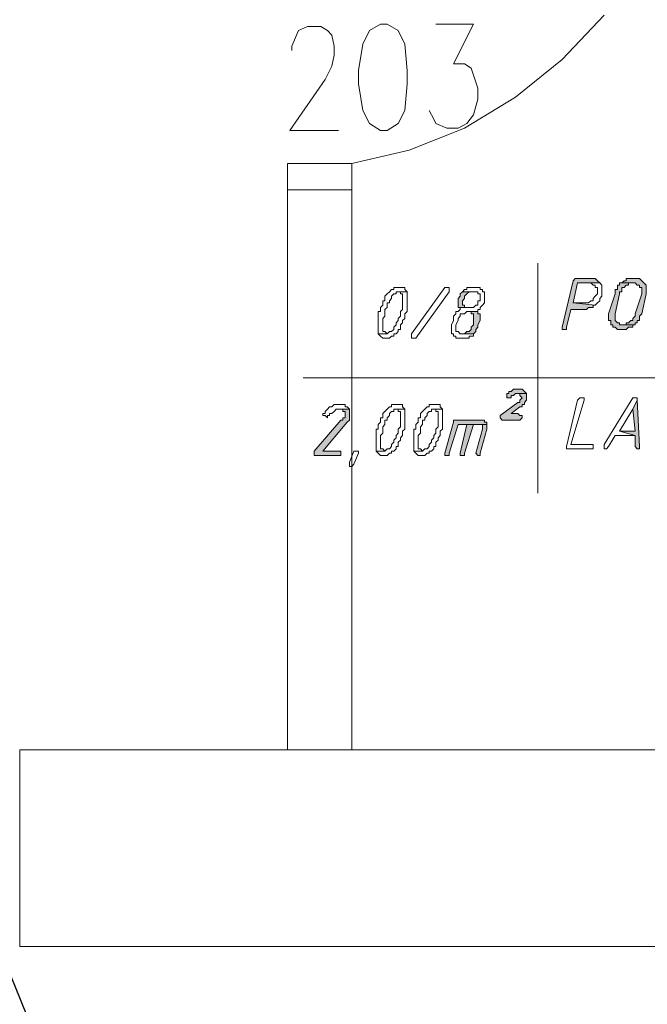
# Model space of a CAD drawing. Header units: inches. Extents: x -1441 to 3871, y -4351 to 2413.
# Tile 257 of 308: x 957 to 1077, y 1341 to 1529. Entities that reach past the tile are written whole.
import ezdxf

# ---------------------------------------------------------------- set-up
doc = ezdxf.new("R2010")
doc.units = ezdxf.units.IN
doc.header["$MEASUREMENT"] = 0
doc.layers.add('at_Entity', color=7, linetype='Continuous')
doc.layers.add('at_Solid', color=7, linetype='Continuous')

msp = doc.modelspace()

# ---------------------------------------------------------------- hatches: boundary and pattern name
at = {"layer": 'at_Solid', "lineweight": 15}
for points in [[(1066.3258, 1479.88549), (1063.78315, 1479.88549), (1063.35858, 1479.88549), (1062.93879, 1479.45615), (1060.82071, 1470.58314), (1060.82071, 1470.1538), (1061.24528, 1470.1538), (1061.66508, 1470.1538), (1061.66508, 1470.58314), (1062.51422, 1473.97015), (1065.05209, 1473.97015), (1065.47666, 1473.97015), (1065.90123, 1474.35178), (1066.3258, 1474.35178), (1066.7456, 1474.35178), (1066.7456, 1474.78112), (1067.17017, 1474.78112), (1062.93879, 1475.21046), (1063.78315, 1479.02681), (1068.01453, 1479.02681), (1067.59473, 1479.45615), (1067.17017, 1479.88549), (1066.7456, 1479.88549)], [(1072.25068, 1479.02681), (1071.82611, 1479.02681), (1071.82611, 1478.59747), (1071.40154, 1478.59747), (1071.40154, 1477.7865), (1070.98175, 1477.7865), (1070.98175, 1476.92782), (1069.70804, 1473.11147), (1069.70804, 1471.82345), (1070.13261, 1471.82345), (1070.13261, 1471.01247), (1070.55718, 1471.01247), (1070.55718, 1470.58314), (1070.98175, 1470.58314), (1071.40154, 1470.1538), (1072.25068, 1470.1538), (1073.09505, 1470.1538), (1073.51962, 1470.58314), (1073.94419, 1470.58314), (1074.36399, 1470.58314), (1074.36399, 1471.01247), (1074.78856, 1471.01247), (1072.25068, 1471.01247), (1071.82611, 1471.01247), (1071.82611, 1471.39411), (1071.40154, 1471.39411), (1070.98175, 1471.82345), (1070.98175, 1473.11147), (1071.82611, 1476.92782), (1071.82611, 1477.35716), (1072.25068, 1477.35716), (1072.25068, 1478.16813), (1072.67048, 1478.16813), (1073.09505, 1478.59747), (1073.51962, 1478.59747), (1073.51962, 1479.02681), (1074.36399, 1479.02681)], [(1074.78856, 1479.88549), (1074.36399, 1479.88549), (1073.09505, 1479.88549), (1073.09505, 1479.45615), (1072.67048, 1479.45615), (1072.25068, 1479.02681), (1074.78856, 1479.02681), (1075.21312, 1478.59747), (1075.63769, 1478.59747), (1075.63769, 1478.16813), (1076.05749, 1478.16813), (1076.05749, 1476.92782), (1074.78856, 1473.11147), (1074.78856, 1472.68213), (1074.36399, 1472.25279), (1074.36399, 1471.82345), (1073.94419, 1471.82345), (1073.51962, 1471.39411), (1073.09505, 1471.39411), (1073.09505, 1471.01247), (1072.25068, 1471.01247), (1074.78856, 1471.01247), (1074.78856, 1471.39411), (1075.21312, 1471.39411), (1075.21312, 1471.82345), (1075.63769, 1471.82345), (1075.63769, 1472.68213), (1076.05749, 1473.11147), (1076.90663, 1476.92782), (1076.90663, 1478.59747), (1076.48206, 1479.02681), (1076.05749, 1479.45615), (1075.63769, 1479.88549), (1075.21312, 1479.88549)], [(1041.77235, 1477.35716), (1041.34778, 1476.92782), (1041.34778, 1476.49848), (1040.92798, 1476.06914), (1040.92798, 1474.35178), (1043.04129, 1474.35178), (1042.19692, 1474.35178), (1042.19692, 1474.78112), (1041.77235, 1474.78112), (1041.77235, 1475.6398), (1042.19692, 1476.06914), (1042.19692, 1476.49848), (1042.61672, 1476.92782), (1043.04129, 1477.35716), (1043.46586, 1477.35716), (1043.89043, 1477.35716)], [(1044.73479, 1473.54081), (1043.04129, 1473.54081), (1043.46586, 1473.54081), (1043.46586, 1473.11147), (1043.89043, 1473.11147), (1043.89043, 1471.01247), (1043.46586, 1470.58314), (1043.46586, 1470.1538), (1043.04129, 1469.72446), (1042.61672, 1469.72446), (1042.19692, 1469.29512), (1041.77235, 1469.29512), (1043.89043, 1469.29512), (1044.31022, 1469.72446), (1044.31022, 1470.1538), (1044.73479, 1470.58314), (1044.73479, 1471.01247), (1045.15936, 1471.82345), (1045.15936, 1473.11147), (1044.73479, 1473.11147)], [(1052.35318, 1458.70474), (1051.93338, 1458.70474), (1051.50882, 1458.70474), (1051.08425, 1458.2754), (1050.65968, 1458.2754), (1050.65968, 1457.84606), (1050.23988, 1457.84606), (1050.23988, 1457.03509), (1050.65968, 1457.03509), (1051.08425, 1457.03509), (1051.08425, 1457.46443), (1051.50882, 1457.46443), (1051.93338, 1457.84606), (1054.04669, 1457.84606), (1053.62212, 1458.2754), (1053.20232, 1458.70474), (1052.77775, 1458.70474)], [(1054.04669, 1457.84606), (1052.35318, 1457.84606), (1052.77775, 1457.84606), (1052.77775, 1457.46443), (1053.20232, 1457.03509), (1052.77775, 1456.60575), (1052.77775, 1456.17641), (1052.35318, 1456.17641), (1048.97094, 1453.64808), (1048.97094, 1453.21874), (1049.39074, 1452.7894), (1052.77775, 1452.7894), (1053.20232, 1453.21874), (1053.20232, 1453.64808), (1052.77775, 1453.64808), (1052.35318, 1454.07742), (1051.08425, 1454.07742), (1052.77775, 1455.31773), (1053.20232, 1455.31773), (1053.20232, 1455.74707), (1053.62212, 1455.74707), (1053.62212, 1456.17641), (1054.04669, 1456.60575), (1054.04669, 1457.46443)], [(1075.21312, 1456.60575), (1074.36399, 1454.88839), (1074.78856, 1450.69041), (1071.82611, 1450.69041), (1074.78856, 1449.83173), (1074.78856, 1447.73274), (1075.21312, 1447.3034), (1075.63769, 1447.3034), (1075.63769, 1447.73274)], [(1020.18612, 1454.88839), (1018.06804, 1454.88839), (1018.91718, 1454.88839), (1018.91718, 1454.45905), (1019.33698, 1454.45905), (1019.33698, 1453.21874), (1018.91718, 1453.21874), (1018.91718, 1452.7894), (1018.49261, 1452.7894), (1013.4121, 1446.87406), (1013.4121, 1446.01538), (1018.06804, 1446.01538), (1018.49261, 1446.01538), (1018.49261, 1446.87406), (1018.06804, 1446.87406), (1015.1056, 1446.87406), (1019.33698, 1451.93072), (1019.76155, 1452.36006), (1020.18612, 1452.7894), (1020.18612, 1454.45905)], [(1045.15936, 1452.7894), (1040.07885, 1452.7894), (1040.07885, 1452.36006), (1038.38534, 1446.44472), (1038.38534, 1446.01538), (1038.80991, 1446.01538), (1039.23448, 1446.01538), (1039.23448, 1446.44472), (1040.92798, 1451.93072), (1046.4283, 1451.93072), (1046.4283, 1452.36006), (1046.0085, 1452.36006), (1046.0085, 1452.7894), (1045.58393, 1452.7894)], [(1042.61672, 1451.93072), (1041.34778, 1446.44472), (1041.34778, 1446.01538), (1041.77235, 1446.01538), (1042.19692, 1446.01538), (1042.19692, 1446.44472), (1043.89043, 1451.93072), (1044.73479, 1451.93072)], [(1046.4283, 1451.93072), (1042.61672, 1451.93072), (1044.73479, 1451.93072), (1045.58393, 1451.93072), (1045.58393, 1451.07204), (1044.31022, 1446.44472), (1044.73479, 1446.01538), (1045.15936, 1446.01538), (1045.15936, 1446.44472), (1046.4283, 1451.07204), (1046.4283, 1451.50138)]]:
    msp.add_hatch(color=7, dxfattribs=at).paths.add_polyline_path(points)

# ---------------------------------------------------------------- linework, layer by layer
msp.add_lwpolyline([(1178.07332, 417.41346), (1178.91768, 794.13497), (850.86895, 1604.72786)])
at = {"layer": 'at_Entity', "color": 7, "lineweight": 15}
for p, q in [((1060.82071, 1521.76994), (1068.86367, 1530.26132)), ((1010.44965, 1527.30365), (1012.14316, 1528.11462)), ((1012.14316, 1528.11462), (1014.68103, 1528.11462)), ((1014.68103, 1528.11462), (1015.95474, 1527.30365)), ((1026.111, 1528.54396), (1023.9977, 1527.30365)), ((1027.37994, 1528.54396), (1026.111, 1528.54396)), ((1029.49801, 1527.30365), (1027.37994, 1528.54396)), ((1036.69183, 1528.54396), (1043.89043, 1528.54396)), ((1043.89043, 1528.54396), (1040.07885, 1520.95896)), ((1009.18072, 1524.34598), (1010.02508, 1526.44497)), ((1010.02508, 1526.44497), (1010.44965, 1527.30365)), ((1015.95474, 1527.30365), (1016.79911, 1526.44497)), ((1016.79911, 1526.44497), (1017.22368, 1524.34598)), ((1023.9977, 1527.30365), (1022.72399, 1524.72761)), ((1030.76695, 1524.72761), (1029.49801, 1527.30365)), ((1009.18072, 1523.4873), (1009.18072, 1524.34598)), ((1017.22368, 1524.34598), (1017.22368, 1522.62862)), ((1022.72399, 1524.72761), (1021.87962, 1519.67095)), ((1031.19152, 1519.67095), (1030.76695, 1524.72761)), ((1017.22368, 1522.62862), (1016.79911, 1520.52963)), ((1016.79911, 1520.52963), (1015.53017, 1517.95359)), ((1040.07885, 1520.95896), (1042.19692, 1520.95896)), ((1042.19692, 1520.95896), (1043.46586, 1520.10029)), ((1051.93338, 1514.56658), (1060.82071, 1521.76994)), ((1021.87962, 1519.67095), (1021.87962, 1517.14261)), ((1031.19152, 1517.14261), (1031.19152, 1519.67095)), ((1043.46586, 1520.10029), (1043.89043, 1518.81227)), ((1043.89043, 1518.81227), (1044.73479, 1516.28393)), ((1015.53017, 1517.95359), (1008.75615, 1508.22189)), ((1021.87962, 1517.14261), (1022.72399, 1512.03824)), ((1030.76695, 1512.03824), (1031.19152, 1517.14261)), ((1044.73479, 1516.28393), (1044.73479, 1514.18494)), ((1042.19692, 1508.65123), (1051.93338, 1514.56658)), ((1044.73479, 1514.18494), (1043.89043, 1511.17957)), ((1022.72399, 1512.03824), (1023.9977, 1509.50991)), ((1029.49801, 1509.50991), (1030.76695, 1512.03824)), ((1036.27204, 1510.36859), (1035.4229, 1512.03824)), ((1043.89043, 1511.17957), (1042.61672, 1509.50991)), ((1023.9977, 1509.50991), (1026.111, 1508.22189)), ((1027.37994, 1508.22189), (1029.49801, 1509.50991)), ((1036.69183, 1509.50991), (1036.27204, 1510.36859)), ((1038.80991, 1508.65123), (1036.69183, 1509.50991)), ((1042.61672, 1509.50991), (1040.92798, 1508.65123)), ((1008.75615, 1508.22189), (1018.06804, 1508.22189)), ((1026.111, 1508.22189), (1027.37994, 1508.22189)), ((1031.61132, 1504.40554), (1042.19692, 1508.65123)), ((1040.92798, 1508.65123), (1038.80991, 1508.65123)), ((1020.60592, 1501.87721), (1031.61132, 1504.40554)), ((1020.60592, 1501.87721), (1008.33158, 1501.87721)), ((1008.33158, 1501.87721), (1008.33158, 1496.82055)), ((1020.60592, 1496.82055), (1020.60592, 1501.87721)), ((1008.33158, 1389.72421), (1008.33158, 1496.82055)), ((1008.33158, 1496.82055), (1020.60592, 1496.82055)), ((1020.60592, 1496.82055), (1008.33158, 1496.82055)), ((1020.60592, 1389.72421), (1020.60592, 1496.82055)), ((1056.16476, 1482.84316), (1056.16476, 1438.81202)), ((1062.93879, 1479.45615), (1060.82071, 1470.58314)), ((1063.35858, 1479.88549), (1062.93879, 1479.45615)), ((1062.93879, 1475.21046), (1063.78315, 1479.02681)), ((1063.78315, 1479.88549), (1063.35858, 1479.88549)), ((1063.35858, 1479.88549), (1063.35858, 1479.88549)), ((1066.3258, 1479.88549), (1063.78315, 1479.88549)), ((1063.78315, 1479.02681), (1068.01453, 1479.02681)), ((1068.01453, 1479.02681), (1065.90123, 1479.02681)), ((1065.90123, 1479.02681), (1066.3258, 1479.02681)), ((1066.7456, 1479.88549), (1066.3258, 1479.88549)), ((1066.3258, 1479.02681), (1066.3258, 1479.02681)), ((1066.3258, 1479.02681), (1066.7456, 1478.59747)), ((1067.17017, 1479.88549), (1066.7456, 1479.88549)), ((1066.7456, 1479.88549), (1066.7456, 1479.88549)), ((1067.59473, 1479.45615), (1067.17017, 1479.88549)), ((1068.01453, 1479.02681), (1067.59473, 1479.45615)), ((1067.59473, 1479.45615), (1067.59473, 1479.45615)), ((1068.4391, 1478.59747), (1068.01453, 1479.02681)), ((1068.01453, 1479.02681), (1068.01453, 1479.02681)), ((1072.25068, 1479.02681), (1071.82611, 1479.02681)), ((1071.82611, 1479.02681), (1071.82611, 1478.59747)), ((1072.67048, 1479.45615), (1072.25068, 1479.02681)), ((1074.36399, 1479.02681), (1072.25068, 1479.02681)), ((1072.25068, 1479.02681), (1074.78856, 1479.02681)), ((1073.09505, 1479.45615), (1072.67048, 1479.45615)), ((1072.67048, 1479.45615), (1072.67048, 1479.45615)), ((1074.36399, 1479.88549), (1073.09505, 1479.88549)), ((1073.09505, 1479.88549), (1073.09505, 1479.45615)), ((1073.51962, 1478.59747), (1073.51962, 1479.02681)), ((1073.51962, 1479.02681), (1074.36399, 1479.02681)), ((1074.78856, 1479.88549), (1074.36399, 1479.88549)), ((1074.36399, 1479.02681), (1074.36399, 1479.02681)), ((1075.21312, 1479.88549), (1074.78856, 1479.88549)), ((1074.78856, 1479.02681), (1074.78856, 1479.02681)), ((1074.78856, 1479.02681), (1075.21312, 1478.59747)), ((1075.63769, 1479.88549), (1075.21312, 1479.88549)), ((1075.21312, 1479.88549), (1075.21312, 1479.88549)), ((1076.05749, 1479.45615), (1075.63769, 1479.88549)), ((1076.48206, 1479.02681), (1076.05749, 1479.45615)), ((1076.05749, 1479.45615), (1076.05749, 1479.45615)), ((1076.90663, 1478.59747), (1076.48206, 1479.02681)), ((1076.48206, 1479.02681), (1076.48206, 1479.02681)), ((1027.80451, 1477.35716), (1027.37994, 1476.92782)), ((1028.22908, 1477.7865), (1027.80451, 1477.35716)), ((1027.80451, 1477.35716), (1027.80451, 1477.35716)), ((1028.64888, 1477.7865), (1028.22908, 1477.7865)), ((1028.22908, 1477.7865), (1028.22908, 1477.7865)), ((1029.07344, 1478.16813), (1028.64888, 1478.16813)), ((1028.64888, 1478.16813), (1028.64888, 1477.7865)), ((1029.49801, 1478.16813), (1029.07344, 1478.16813)), ((1029.07344, 1476.92782), (1029.07344, 1477.35716)), ((1029.07344, 1477.35716), (1029.49801, 1477.35716)), ((1029.92258, 1478.16813), (1029.49801, 1478.16813)), ((1031.19152, 1477.35716), (1029.49801, 1477.35716)), ((1029.49801, 1477.35716), (1029.92258, 1477.35716)), ((1029.49801, 1477.35716), (1031.19152, 1477.35716)), ((1030.34238, 1478.16813), (1029.92258, 1478.16813)), ((1029.92258, 1478.16813), (1029.92258, 1478.16813)), ((1029.92258, 1477.35716), (1029.92258, 1476.92782)), ((1030.76695, 1478.16813), (1030.34238, 1478.16813)), ((1030.76695, 1477.7865), (1030.76695, 1478.16813)), ((1031.19152, 1477.35716), (1030.76695, 1477.7865)), ((1031.19152, 1473.54081), (1031.19152, 1477.35716)), ((1031.19152, 1477.35716), (1031.19152, 1477.35716)), ((1032.03589, 1469.29512), (1038.38534, 1478.16813)), ((1039.23448, 1477.35716), (1032.88502, 1468.43644)), ((1038.38534, 1478.16813), (1038.80991, 1478.16813)), ((1038.80991, 1478.16813), (1039.23448, 1478.16813)), ((1039.23448, 1478.16813), (1039.23448, 1477.35716)), ((1041.77235, 1477.35716), (1041.34778, 1476.92782)), ((1042.19692, 1477.7865), (1041.77235, 1477.35716)), ((1041.77235, 1477.35716), (1041.77235, 1477.35716)), ((1043.89043, 1477.35716), (1041.77235, 1477.35716)), ((1041.77235, 1477.35716), (1043.89043, 1477.35716)), ((1042.61672, 1477.7865), (1042.19692, 1477.7865)), ((1042.19692, 1477.7865), (1042.19692, 1477.7865)), ((1043.89043, 1478.16813), (1042.61672, 1478.16813)), ((1042.61672, 1478.16813), (1042.61672, 1477.7865)), ((1042.61672, 1476.92782), (1043.04129, 1477.35716)), ((1043.04129, 1477.35716), (1043.46586, 1477.35716)), ((1043.46586, 1477.35716), (1043.89043, 1477.35716)), ((1044.31022, 1478.16813), (1043.89043, 1478.16813)), ((1043.89043, 1477.35716), (1044.73479, 1477.35716)), ((1045.15936, 1478.16813), (1044.31022, 1478.16813)), ((1044.31022, 1478.16813), (1044.31022, 1478.16813)), ((1044.73479, 1477.35716), (1044.73479, 1476.92782)), ((1045.15936, 1477.7865), (1045.15936, 1478.16813)), ((1045.58393, 1477.7865), (1045.15936, 1477.7865)), ((1045.58393, 1477.35716), (1045.58393, 1477.7865)), ((1046.0085, 1477.35716), (1045.58393, 1477.35716)), ((1046.0085, 1475.21046), (1046.0085, 1477.35716)), ((1066.7456, 1478.59747), (1067.17017, 1478.59747)), ((1067.17017, 1478.59747), (1067.17017, 1478.16813)), ((1067.17017, 1478.16813), (1067.59473, 1478.16813)), ((1067.59473, 1478.16813), (1067.59473, 1476.92782)), ((1068.4391, 1476.49848), (1068.4391, 1478.59747)), ((1071.40154, 1477.7865), (1070.98175, 1477.7865)), ((1070.98175, 1477.7865), (1070.98175, 1476.92782)), ((1071.82611, 1478.59747), (1071.40154, 1478.59747)), ((1071.40154, 1478.59747), (1071.40154, 1477.7865)), ((1071.82611, 1476.92782), (1071.82611, 1477.35716)), ((1071.82611, 1477.35716), (1072.25068, 1477.35716)), ((1072.25068, 1477.35716), (1072.25068, 1478.16813)), ((1072.25068, 1478.16813), (1072.67048, 1478.16813)), ((1072.67048, 1478.16813), (1073.09505, 1478.59747)), ((1072.67048, 1478.16813), (1072.67048, 1478.16813)), ((1073.09505, 1478.59747), (1073.51962, 1478.59747)), ((1075.21312, 1478.59747), (1075.63769, 1478.59747)), ((1075.63769, 1478.59747), (1075.63769, 1478.16813)), ((1075.63769, 1478.16813), (1076.05749, 1478.16813)), ((1076.05749, 1478.16813), (1076.05749, 1476.92782)), ((1076.90663, 1476.92782), (1076.90663, 1478.59747)), ((1026.96014, 1475.6398), (1026.53557, 1475.6398)), ((1026.53557, 1475.6398), (1026.53557, 1474.78112)), ((1027.37994, 1476.92782), (1026.96014, 1476.49848)), ((1026.96014, 1476.49848), (1026.96014, 1475.6398)), ((1027.37994, 1476.92782), (1027.37994, 1476.92782)), ((1027.37994, 1474.35178), (1027.37994, 1475.21046)), ((1027.37994, 1475.21046), (1027.80451, 1475.21046)), ((1027.80451, 1475.6398), (1028.22908, 1476.06914)), ((1027.80451, 1475.21046), (1027.80451, 1475.6398)), ((1028.22908, 1476.49848), (1028.64888, 1476.92782)), ((1028.22908, 1476.06914), (1028.22908, 1476.49848)), ((1028.64888, 1476.92782), (1029.07344, 1476.92782)), ((1029.92258, 1476.92782), (1030.34238, 1476.92782)), ((1030.34238, 1476.92782), (1030.34238, 1473.97015)), ((1041.34778, 1476.49848), (1040.92798, 1476.06914)), ((1040.92798, 1476.06914), (1040.92798, 1474.35178)), ((1041.34778, 1476.92782), (1041.34778, 1476.49848)), ((1041.77235, 1475.6398), (1042.19692, 1476.06914)), ((1041.77235, 1474.78112), (1041.77235, 1475.6398)), ((1042.19692, 1476.49848), (1042.61672, 1476.92782)), ((1042.19692, 1476.06914), (1042.19692, 1476.49848)), ((1042.61672, 1476.92782), (1042.61672, 1476.92782)), ((1044.73479, 1476.92782), (1045.15936, 1476.92782)), ((1045.15936, 1475.6398), (1044.73479, 1475.6398)), ((1044.73479, 1475.6398), (1044.73479, 1474.78112)), ((1045.15936, 1476.92782), (1045.15936, 1475.6398)), ((1045.58393, 1474.78112), (1046.0085, 1475.21046)), ((1065.05209, 1475.21046), (1062.93879, 1475.21046)), ((1062.93879, 1475.21046), (1067.17017, 1474.78112)), ((1067.17017, 1474.78112), (1062.93879, 1475.21046)), ((1065.90123, 1475.21046), (1065.05209, 1475.21046)), ((1066.3258, 1475.6398), (1065.90123, 1475.21046)), ((1066.7456, 1475.6398), (1066.3258, 1475.6398)), ((1066.3258, 1475.6398), (1066.3258, 1475.6398)), ((1067.17017, 1476.49848), (1066.7456, 1476.06914)), ((1066.7456, 1476.06914), (1066.7456, 1475.6398)), ((1067.59473, 1476.92782), (1067.17017, 1476.49848)), ((1067.17017, 1476.49848), (1067.17017, 1476.49848)), ((1067.17017, 1474.78112), (1067.59473, 1475.21046)), ((1067.59473, 1475.21046), (1068.01453, 1475.6398)), ((1067.59473, 1475.21046), (1067.59473, 1475.21046)), ((1068.01453, 1476.06914), (1068.4391, 1476.49848)), ((1068.01453, 1475.6398), (1068.01453, 1476.06914)), ((1070.98175, 1476.92782), (1069.70804, 1473.11147)), ((1070.98175, 1473.11147), (1071.82611, 1476.92782)), ((1076.05749, 1476.92782), (1074.78856, 1473.11147)), ((1076.05749, 1473.11147), (1076.90663, 1476.92782)), ((1026.111, 1473.54081), (1025.68643, 1473.54081)), ((1025.68643, 1473.54081), (1025.68643, 1469.29512)), ((1026.53557, 1474.78112), (1026.111, 1474.35178)), ((1026.111, 1474.35178), (1026.111, 1473.54081)), ((1026.96014, 1473.97015), (1027.37994, 1474.35178)), ((1026.96014, 1472.68213), (1026.96014, 1473.97015)), ((1030.34238, 1473.97015), (1029.92258, 1473.54081)), ((1029.92258, 1473.54081), (1029.92258, 1472.68213)), ((1030.76695, 1473.11147), (1031.19152, 1473.54081)), ((1040.92798, 1473.54081), (1040.50341, 1473.54081)), ((1040.50341, 1473.54081), (1040.50341, 1473.11147)), ((1040.92798, 1474.35178), (1043.04129, 1474.35178)), ((1041.34778, 1473.97015), (1040.92798, 1473.54081)), ((1043.89043, 1474.35178), (1041.34778, 1474.35178)), ((1041.34778, 1474.35178), (1041.34778, 1473.97015)), ((1042.19692, 1474.78112), (1041.77235, 1474.78112)), ((1042.19692, 1474.35178), (1042.19692, 1474.78112)), ((1043.04129, 1474.35178), (1042.19692, 1474.35178)), ((1042.19692, 1473.11147), (1042.61672, 1473.54081)), ((1042.61672, 1473.54081), (1044.73479, 1473.54081)), ((1044.73479, 1473.54081), (1043.04129, 1473.54081)), ((1043.04129, 1473.54081), (1043.46586, 1473.54081)), ((1043.46586, 1473.54081), (1043.46586, 1473.11147)), ((1044.31022, 1474.78112), (1043.89043, 1474.35178)), ((1044.73479, 1474.78112), (1044.31022, 1474.78112)), ((1044.31022, 1474.78112), (1044.31022, 1474.78112)), ((1044.73479, 1473.54081), (1044.73479, 1473.97015)), ((1044.73479, 1473.97015), (1045.15936, 1473.97015)), ((1044.73479, 1473.11147), (1044.73479, 1473.54081)), ((1045.15936, 1474.35178), (1045.58393, 1474.78112)), ((1045.15936, 1473.97015), (1045.15936, 1474.35178)), ((1045.58393, 1474.78112), (1045.58393, 1474.78112)), ((1061.66508, 1470.58314), (1062.51422, 1473.97015)), ((1062.51422, 1473.97015), (1065.05209, 1473.97015)), ((1065.05209, 1473.97015), (1065.47666, 1473.97015)), ((1065.47666, 1473.97015), (1065.90123, 1474.35178)), ((1065.90123, 1474.35178), (1066.3258, 1474.35178)), ((1066.3258, 1474.35178), (1066.7456, 1474.35178)), ((1066.7456, 1474.35178), (1066.7456, 1474.78112)), ((1066.7456, 1474.78112), (1067.17017, 1474.78112)), ((1067.17017, 1474.78112), (1067.17017, 1474.78112)), ((1026.53557, 1472.25279), (1026.96014, 1472.68213)), ((1026.53557, 1469.72446), (1026.53557, 1472.25279)), ((1029.49801, 1471.82345), (1029.07344, 1471.39411)), ((1029.92258, 1472.68213), (1029.49801, 1472.25279)), ((1029.49801, 1472.25279), (1029.49801, 1471.82345)), ((1030.34238, 1471.82345), (1030.76695, 1472.25279)), ((1030.34238, 1471.39411), (1030.34238, 1471.82345)), ((1030.76695, 1472.25279), (1030.76695, 1473.11147)), ((1040.07885, 1471.82345), (1039.65428, 1471.01247)), ((1040.50341, 1473.11147), (1040.07885, 1472.68213)), ((1040.07885, 1472.68213), (1040.07885, 1471.82345)), ((1040.50341, 1471.01247), (1040.92798, 1471.82345)), ((1040.92798, 1472.25279), (1041.34778, 1472.68213)), ((1040.92798, 1471.82345), (1040.92798, 1472.25279)), ((1041.34778, 1472.68213), (1041.34778, 1473.11147)), ((1041.34778, 1473.11147), (1041.77235, 1473.11147)), ((1041.77235, 1473.11147), (1042.19692, 1473.11147)), ((1043.46586, 1473.11147), (1043.89043, 1473.11147)), ((1043.89043, 1473.11147), (1043.89043, 1471.01247)), ((1045.15936, 1473.11147), (1044.73479, 1473.11147)), ((1044.73479, 1471.01247), (1045.15936, 1471.82345)), ((1045.15936, 1471.82345), (1045.15936, 1473.11147)), ((1069.70804, 1473.11147), (1069.70804, 1471.82345)), ((1069.70804, 1471.82345), (1070.13261, 1471.82345)), ((1070.13261, 1471.82345), (1070.13261, 1471.01247)), ((1070.98175, 1471.82345), (1070.98175, 1473.11147)), ((1071.40154, 1471.39411), (1070.98175, 1471.82345)), ((1073.94419, 1471.82345), (1073.51962, 1471.39411)), ((1074.36399, 1471.82345), (1073.94419, 1471.82345)), ((1074.78856, 1472.68213), (1074.36399, 1472.25279)), ((1074.36399, 1472.25279), (1074.36399, 1471.82345)), ((1074.78856, 1473.11147), (1074.78856, 1472.68213)), ((1075.21312, 1471.39411), (1075.21312, 1471.82345)), ((1075.21312, 1471.82345), (1075.63769, 1471.82345)), ((1075.63769, 1472.68213), (1076.05749, 1473.11147)), ((1075.63769, 1471.82345), (1075.63769, 1472.68213)), ((1026.96014, 1469.72446), (1026.53557, 1469.72446)), ((1027.37994, 1469.29512), (1026.96014, 1469.72446)), ((1027.80451, 1469.72446), (1027.37994, 1469.29512)), ((1028.22908, 1469.72446), (1027.80451, 1469.72446)), ((1027.80451, 1469.72446), (1027.80451, 1469.72446)), ((1028.64888, 1470.1538), (1028.22908, 1469.72446)), ((1029.07344, 1471.01247), (1028.64888, 1470.58314)), ((1028.64888, 1470.58314), (1028.64888, 1470.1538)), ((1029.07344, 1471.39411), (1029.07344, 1471.01247)), ((1029.07344, 1469.29512), (1029.49801, 1469.72446)), ((1029.49801, 1469.72446), (1029.49801, 1470.1538)), ((1029.49801, 1470.1538), (1029.92258, 1470.1538)), ((1029.92258, 1471.01247), (1030.34238, 1471.39411)), ((1029.92258, 1470.1538), (1029.92258, 1471.01247)), ((1039.65428, 1471.01247), (1039.65428, 1469.29512)), ((1040.50341, 1469.72446), (1040.50341, 1471.01247)), ((1040.92798, 1469.72446), (1040.50341, 1469.72446)), ((1041.34778, 1469.29512), (1040.92798, 1469.72446)), ((1042.61672, 1469.72446), (1042.19692, 1469.29512)), ((1043.04129, 1469.72446), (1042.61672, 1469.72446)), ((1043.46586, 1470.1538), (1043.04129, 1469.72446)), ((1043.89043, 1471.01247), (1043.46586, 1470.58314)), ((1043.46586, 1470.58314), (1043.46586, 1470.1538)), ((1043.89043, 1469.29512), (1044.31022, 1469.72446)), ((1044.31022, 1470.1538), (1044.73479, 1470.58314)), ((1044.31022, 1469.72446), (1044.31022, 1470.1538)), ((1044.73479, 1470.58314), (1044.73479, 1471.01247)), ((1060.82071, 1470.58314), (1060.82071, 1470.1538)), ((1060.82071, 1470.1538), (1061.24528, 1470.1538)), ((1061.24528, 1470.1538), (1061.66508, 1470.1538)), ((1061.66508, 1470.1538), (1061.66508, 1470.58314)), ((1070.13261, 1471.01247), (1070.55718, 1471.01247)), ((1070.55718, 1471.01247), (1070.55718, 1470.58314)), ((1070.55718, 1470.58314), (1070.98175, 1470.58314)), ((1070.98175, 1470.58314), (1070.98175, 1470.58314)), ((1070.98175, 1470.58314), (1071.40154, 1470.1538)), ((1071.82611, 1471.39411), (1071.40154, 1471.39411)), ((1071.40154, 1471.39411), (1071.40154, 1471.39411)), ((1071.40154, 1470.1538), (1072.25068, 1470.1538)), ((1071.82611, 1471.01247), (1071.82611, 1471.39411)), ((1072.25068, 1471.01247), (1071.82611, 1471.01247)), ((1074.78856, 1471.01247), (1072.25068, 1471.01247)), ((1073.09505, 1471.01247), (1072.25068, 1471.01247)), ((1072.25068, 1471.01247), (1074.78856, 1471.01247)), ((1072.25068, 1470.1538), (1073.09505, 1470.1538)), ((1073.51962, 1471.39411), (1073.09505, 1471.39411)), ((1073.09505, 1471.39411), (1073.09505, 1471.01247)), ((1073.09505, 1470.1538), (1073.51962, 1470.58314)), ((1073.09505, 1470.1538), (1073.09505, 1470.1538)), ((1073.51962, 1470.58314), (1073.94419, 1470.58314)), ((1073.94419, 1470.58314), (1074.36399, 1470.58314)), ((1074.36399, 1470.58314), (1074.36399, 1471.01247)), ((1074.36399, 1471.01247), (1074.78856, 1471.01247)), ((1074.78856, 1471.01247), (1074.78856, 1471.39411)), ((1074.78856, 1471.39411), (1075.21312, 1471.39411)), ((1027.37994, 1469.29512), (1025.68643, 1469.29512)), ((1025.68643, 1469.29512), (1026.111, 1468.86578)), ((1025.68643, 1469.29512), (1027.37994, 1469.29512)), ((1026.111, 1468.86578), (1026.111, 1468.86578)), ((1026.111, 1468.86578), (1026.53557, 1468.43644)), ((1026.53557, 1468.43644), (1026.96014, 1468.43644)), ((1026.96014, 1468.43644), (1027.37994, 1468.43644)), ((1027.37994, 1469.29512), (1027.37994, 1469.29512)), ((1027.37994, 1468.43644), (1027.80451, 1468.43644)), ((1027.80451, 1468.43644), (1028.22908, 1468.86578)), ((1027.80451, 1468.43644), (1027.80451, 1468.43644)), ((1028.22908, 1468.86578), (1028.64888, 1468.86578)), ((1028.64888, 1468.86578), (1028.64888, 1469.29512)), ((1028.64888, 1469.29512), (1029.07344, 1469.29512)), ((1029.07344, 1469.29512), (1029.07344, 1469.29512)), ((1032.03589, 1468.86578), (1032.03589, 1469.29512)), ((1032.03589, 1468.43644), (1032.03589, 1468.86578)), ((1032.03589, 1468.86578), (1032.03589, 1468.86578)), ((1032.46046, 1468.43644), (1032.03589, 1468.43644)), ((1032.88502, 1468.43644), (1032.46046, 1468.43644)), ((1039.65428, 1469.29512), (1040.07885, 1469.29512)), ((1040.07885, 1469.29512), (1040.07885, 1468.86578)), ((1040.07885, 1468.86578), (1040.50341, 1468.86578)), ((1040.50341, 1468.86578), (1040.50341, 1468.43644)), ((1040.50341, 1468.43644), (1041.34778, 1468.43644)), ((1041.77235, 1469.29512), (1041.34778, 1469.29512)), ((1041.34778, 1468.43644), (1042.19692, 1468.43644)), ((1042.19692, 1469.29512), (1041.77235, 1469.29512)), ((1041.77235, 1469.29512), (1043.89043, 1469.29512)), ((1043.89043, 1469.29512), (1041.77235, 1469.29512)), ((1042.19692, 1468.43644), (1043.04129, 1468.43644)), ((1043.04129, 1468.43644), (1043.04129, 1468.86578)), ((1043.04129, 1468.86578), (1043.46586, 1468.86578)), ((1043.46586, 1468.86578), (1043.89043, 1468.86578)), ((1043.89043, 1469.29512), (1043.89043, 1469.29512)), ((1043.89043, 1468.86578), (1043.89043, 1469.29512)), ((1011.29402, 1460.85144), (1149.71306, 1460.85144)), ((1051.08425, 1458.2754), (1050.65968, 1458.2754)), ((1050.65968, 1458.2754), (1050.65968, 1457.84606)), ((1051.50882, 1458.70474), (1051.08425, 1458.2754)), ((1051.93338, 1458.70474), (1051.50882, 1458.70474)), ((1051.50882, 1458.70474), (1051.50882, 1458.70474)), ((1052.35318, 1458.70474), (1051.93338, 1458.70474)), ((1052.77775, 1458.70474), (1052.35318, 1458.70474)), ((1053.20232, 1458.70474), (1052.77775, 1458.70474)), ((1053.62212, 1458.2754), (1053.20232, 1458.70474)), ((1054.04669, 1457.84606), (1053.62212, 1458.2754)), ((1053.62212, 1458.2754), (1053.62212, 1458.2754)), ((1050.65968, 1457.84606), (1050.23988, 1457.84606)), ((1050.23988, 1457.84606), (1050.23988, 1457.03509)), ((1050.23988, 1457.03509), (1050.65968, 1457.03509)), ((1050.65968, 1457.03509), (1051.08425, 1457.03509)), ((1051.08425, 1457.03509), (1051.08425, 1457.46443)), ((1051.08425, 1457.46443), (1051.50882, 1457.46443)), ((1051.50882, 1457.46443), (1051.93338, 1457.84606)), ((1051.50882, 1457.46443), (1051.50882, 1457.46443)), ((1051.93338, 1457.84606), (1054.04669, 1457.84606)), ((1054.04669, 1457.84606), (1052.35318, 1457.84606)), ((1052.35318, 1457.84606), (1052.77775, 1457.84606)), ((1052.77775, 1457.84606), (1052.77775, 1457.46443)), ((1052.77775, 1457.46443), (1053.20232, 1457.03509)), ((1053.20232, 1457.03509), (1052.77775, 1456.60575)), ((1052.77775, 1456.60575), (1052.77775, 1456.17641)), ((1053.20232, 1457.03509), (1053.20232, 1457.03509)), ((1053.62212, 1456.17641), (1054.04669, 1456.60575)), ((1054.04669, 1457.46443), (1054.04669, 1457.84606)), ((1054.04669, 1456.60575), (1054.04669, 1457.46443)), ((1063.78315, 1456.60575), (1061.66508, 1447.73274)), ((1062.51422, 1448.11437), (1065.05209, 1456.60575)), ((1064.20772, 1457.03509), (1063.78315, 1456.60575)), ((1064.62752, 1457.03509), (1064.20772, 1457.03509)), ((1064.20772, 1457.03509), (1064.20772, 1457.03509)), ((1065.05209, 1457.03509), (1064.62752, 1457.03509)), ((1064.62752, 1457.03509), (1064.62752, 1457.03509)), ((1065.05209, 1456.60575), (1065.05209, 1457.03509)), ((1074.36399, 1457.03509), (1068.86367, 1448.11437)), ((1074.78856, 1457.03509), (1074.36399, 1457.03509)), ((1074.36399, 1457.03509), (1074.36399, 1457.03509)), ((1075.21312, 1456.60575), (1074.36399, 1454.88839)), ((1074.36399, 1454.88839), (1075.21312, 1456.60575)), ((1075.21312, 1457.03509), (1074.78856, 1457.03509)), ((1074.78856, 1457.03509), (1074.78856, 1457.03509)), ((1075.21312, 1456.60575), (1075.21312, 1457.03509)), ((1075.63769, 1447.73274), (1075.21312, 1456.60575)), ((1015.95474, 1454.88839), (1015.53017, 1454.45905)), ((1015.53017, 1454.45905), (1015.53017, 1454.07742)), ((1016.37454, 1455.31773), (1015.95474, 1454.88839)), ((1015.95474, 1454.88839), (1015.95474, 1454.88839)), ((1016.79911, 1455.31773), (1016.37454, 1455.31773)), ((1016.37454, 1455.31773), (1016.37454, 1455.31773)), ((1017.22368, 1455.74707), (1016.79911, 1455.31773)), ((1016.79911, 1454.07742), (1017.22368, 1454.45905)), ((1017.64347, 1455.74707), (1017.22368, 1455.74707)), ((1017.22368, 1454.45905), (1017.64347, 1454.88839)), ((1017.22368, 1454.45905), (1017.22368, 1454.45905)), ((1018.49261, 1455.74707), (1017.64347, 1455.74707)), ((1017.64347, 1454.88839), (1020.18612, 1454.88839)), ((1020.18612, 1454.88839), (1018.06804, 1454.88839)), ((1018.06804, 1454.88839), (1018.91718, 1454.88839)), ((1019.33698, 1455.74707), (1018.49261, 1455.74707)), ((1018.49261, 1455.74707), (1018.49261, 1455.74707)), ((1018.91718, 1454.88839), (1018.91718, 1454.45905)), ((1018.91718, 1454.45905), (1019.33698, 1454.45905)), ((1019.33698, 1455.31773), (1019.33698, 1455.74707)), ((1019.76155, 1455.31773), (1019.33698, 1455.31773)), ((1019.33698, 1454.45905), (1019.33698, 1453.21874)), ((1020.18612, 1454.88839), (1019.76155, 1455.31773)), ((1020.18612, 1454.45905), (1020.18612, 1454.88839)), ((1020.18612, 1452.7894), (1020.18612, 1454.45905)), ((1026.96014, 1454.45905), (1026.53557, 1454.07742)), ((1027.37994, 1454.88839), (1026.96014, 1454.45905)), ((1026.96014, 1454.45905), (1026.96014, 1454.45905)), ((1027.80451, 1455.31773), (1027.37994, 1454.88839)), ((1027.37994, 1454.88839), (1027.37994, 1454.88839)), ((1028.22908, 1455.31773), (1027.80451, 1455.31773)), ((1027.80451, 1455.31773), (1027.80451, 1455.31773)), ((1027.80451, 1454.07742), (1028.22908, 1454.45905)), ((1028.64888, 1455.74707), (1028.22908, 1455.74707)), ((1028.22908, 1455.74707), (1028.22908, 1455.31773)), ((1028.22908, 1454.45905), (1028.64888, 1454.45905)), ((1029.07344, 1455.74707), (1028.64888, 1455.74707)), ((1028.64888, 1454.45905), (1028.64888, 1454.88839)), ((1028.64888, 1454.88839), (1029.07344, 1454.88839)), ((1029.49801, 1455.74707), (1029.07344, 1455.74707)), ((1030.76695, 1454.88839), (1029.07344, 1454.88839)), ((1029.07344, 1454.88839), (1029.49801, 1454.88839)), ((1029.07344, 1454.88839), (1030.76695, 1454.88839)), ((1029.92258, 1455.74707), (1029.49801, 1455.74707)), ((1029.49801, 1455.74707), (1029.49801, 1455.74707)), ((1029.49801, 1454.88839), (1029.49801, 1454.45905)), ((1029.49801, 1454.45905), (1029.92258, 1454.45905)), ((1030.34238, 1455.74707), (1029.92258, 1455.74707)), ((1029.92258, 1454.45905), (1029.92258, 1451.50138)), ((1030.34238, 1455.31773), (1030.34238, 1455.74707)), ((1030.76695, 1454.88839), (1030.34238, 1455.31773)), ((1030.76695, 1451.07204), (1030.76695, 1454.88839)), ((1030.76695, 1454.88839), (1030.76695, 1454.88839)), ((1034.15396, 1454.45905), (1033.72939, 1454.07742)), ((1034.57376, 1454.88839), (1034.15396, 1454.45905)), ((1034.15396, 1454.45905), (1034.15396, 1454.45905)), ((1035.0031, 1455.31773), (1034.57376, 1454.88839)), ((1034.57376, 1454.88839), (1034.57376, 1454.88839)), ((1035.4229, 1455.31773), (1035.0031, 1455.31773)), ((1035.0031, 1455.31773), (1035.0031, 1455.31773)), ((1035.0031, 1454.07742), (1035.4229, 1454.45905)), ((1035.84747, 1455.74707), (1035.4229, 1455.74707)), ((1035.4229, 1455.74707), (1035.4229, 1455.31773)), ((1035.4229, 1454.45905), (1035.84747, 1454.45905)), ((1036.27204, 1455.74707), (1035.84747, 1455.74707)), ((1035.84747, 1454.45905), (1035.84747, 1454.88839)), ((1035.84747, 1454.88839), (1036.27204, 1454.88839)), ((1036.69183, 1455.74707), (1036.27204, 1455.74707)), ((1037.96554, 1454.88839), (1036.27204, 1454.88839)), ((1036.27204, 1454.88839), (1036.69183, 1454.88839)), ((1036.27204, 1454.88839), (1037.96554, 1454.88839)), ((1037.1164, 1455.74707), (1036.69183, 1455.74707)), ((1036.69183, 1455.74707), (1036.69183, 1455.74707)), ((1036.69183, 1454.88839), (1036.69183, 1454.45905)), ((1036.69183, 1454.45905), (1037.1164, 1454.45905)), ((1037.54097, 1455.74707), (1037.1164, 1455.74707)), ((1037.1164, 1454.45905), (1037.1164, 1451.50138)), ((1037.54097, 1455.31773), (1037.54097, 1455.74707)), ((1037.96554, 1454.88839), (1037.54097, 1455.31773)), ((1037.96554, 1451.07204), (1037.96554, 1454.88839)), ((1037.96554, 1454.88839), (1037.96554, 1454.88839)), ((1052.35318, 1456.17641), (1048.97094, 1453.64808)), ((1051.08425, 1454.07742), (1052.77775, 1455.31773)), ((1052.77775, 1456.17641), (1052.35318, 1456.17641)), ((1052.77775, 1455.31773), (1053.20232, 1455.31773)), ((1053.20232, 1455.31773), (1053.20232, 1455.74707)), ((1053.20232, 1455.74707), (1053.62212, 1455.74707)), ((1053.62212, 1455.74707), (1053.62212, 1456.17641)), ((1071.82611, 1450.69041), (1074.36399, 1454.88839)), ((1074.36399, 1454.88839), (1074.78856, 1450.69041)), ((1018.49261, 1452.7894), (1013.4121, 1446.87406)), ((1015.53017, 1454.07742), (1015.1056, 1454.07742)), ((1015.1056, 1454.07742), (1015.1056, 1453.64808)), ((1015.1056, 1453.64808), (1015.53017, 1453.64808)), ((1015.53017, 1453.64808), (1015.53017, 1453.64808)), ((1015.53017, 1453.64808), (1015.95474, 1453.21874)), ((1015.95474, 1453.21874), (1015.95474, 1453.64808)), ((1015.95474, 1453.64808), (1016.37454, 1453.64808)), ((1016.37454, 1453.64808), (1016.37454, 1454.07742)), ((1016.37454, 1454.07742), (1016.79911, 1454.07742)), ((1016.79911, 1454.07742), (1016.79911, 1454.07742)), ((1018.91718, 1452.7894), (1018.49261, 1452.7894)), ((1019.33698, 1453.21874), (1018.91718, 1453.21874)), ((1018.91718, 1453.21874), (1018.91718, 1452.7894)), ((1019.76155, 1452.36006), (1020.18612, 1452.7894)), ((1026.53557, 1453.21874), (1026.111, 1453.21874)), ((1026.111, 1453.21874), (1026.111, 1452.36006)), ((1026.53557, 1454.07742), (1026.53557, 1453.21874)), ((1026.96014, 1451.93072), (1026.96014, 1452.7894)), ((1026.96014, 1452.7894), (1027.37994, 1452.7894)), ((1027.37994, 1453.21874), (1027.80451, 1453.64808)), ((1027.37994, 1452.7894), (1027.37994, 1453.21874)), ((1027.80451, 1453.64808), (1027.80451, 1454.07742)), ((1033.72939, 1453.21874), (1033.30482, 1453.21874)), ((1033.30482, 1453.21874), (1033.30482, 1452.36006)), ((1033.72939, 1454.07742), (1033.72939, 1453.21874)), ((1034.15396, 1451.93072), (1034.15396, 1452.7894)), ((1034.15396, 1452.7894), (1034.57376, 1452.7894)), ((1034.57376, 1453.21874), (1035.0031, 1453.64808)), ((1034.57376, 1452.7894), (1034.57376, 1453.21874)), ((1035.0031, 1453.64808), (1035.0031, 1454.07742)), ((1045.15936, 1452.7894), (1040.07885, 1452.7894)), ((1040.07885, 1452.7894), (1040.07885, 1452.36006)), ((1045.58393, 1452.7894), (1045.15936, 1452.7894)), ((1046.0085, 1452.7894), (1045.58393, 1452.7894)), ((1045.58393, 1452.7894), (1045.58393, 1452.7894)), ((1046.0085, 1452.36006), (1046.0085, 1452.7894)), ((1048.97094, 1453.64808), (1048.97094, 1453.21874)), ((1048.97094, 1453.21874), (1049.39074, 1452.7894)), ((1049.39074, 1452.7894), (1052.77775, 1452.7894)), ((1052.35318, 1454.07742), (1051.08425, 1454.07742)), ((1052.77775, 1453.64808), (1052.35318, 1454.07742)), ((1053.20232, 1453.64808), (1052.77775, 1453.64808)), ((1052.77775, 1452.7894), (1053.20232, 1453.21874)), ((1053.20232, 1453.21874), (1053.20232, 1453.64808)), ((1015.1056, 1446.87406), (1019.33698, 1451.93072)), ((1019.33698, 1451.93072), (1019.76155, 1452.36006)), ((1019.33698, 1451.93072), (1019.33698, 1451.93072)), ((1019.76155, 1452.36006), (1019.76155, 1452.36006)), ((1025.68643, 1451.07204), (1025.26663, 1451.07204)), ((1025.26663, 1451.07204), (1025.26663, 1446.87406)), ((1026.111, 1452.36006), (1025.68643, 1451.93072)), ((1025.68643, 1451.93072), (1025.68643, 1451.07204)), ((1026.53557, 1451.50138), (1026.96014, 1451.93072)), ((1026.53557, 1450.26107), (1026.53557, 1451.50138)), ((1029.92258, 1451.50138), (1029.49801, 1451.07204)), ((1029.49801, 1451.07204), (1029.49801, 1450.26107)), ((1030.34238, 1450.69041), (1030.76695, 1451.07204)), ((1030.34238, 1449.83173), (1030.34238, 1450.69041)), ((1032.88502, 1451.07204), (1032.46046, 1451.07204)), ((1032.46046, 1451.07204), (1032.46046, 1446.87406)), ((1033.30482, 1452.36006), (1032.88502, 1451.93072)), ((1032.88502, 1451.93072), (1032.88502, 1451.07204)), ((1033.72939, 1451.50138), (1034.15396, 1451.93072)), ((1033.72939, 1450.26107), (1033.72939, 1451.50138)), ((1037.1164, 1451.50138), (1036.69183, 1451.07204)), ((1036.69183, 1451.07204), (1036.69183, 1450.26107)), ((1037.54097, 1450.69041), (1037.96554, 1451.07204)), ((1037.54097, 1449.83173), (1037.54097, 1450.69041)), ((1040.07885, 1452.36006), (1038.38534, 1446.44472)), ((1039.23448, 1446.44472), (1040.92798, 1451.93072)), ((1040.92798, 1451.93072), (1046.4283, 1451.93072)), ((1042.61672, 1451.93072), (1041.34778, 1446.44472)), ((1042.19692, 1446.44472), (1043.89043, 1451.93072)), ((1044.73479, 1451.93072), (1042.61672, 1451.93072)), ((1046.4283, 1451.93072), (1042.61672, 1451.93072)), ((1042.61672, 1451.93072), (1044.73479, 1451.93072)), ((1043.89043, 1451.93072), (1044.73479, 1451.93072)), ((1045.58393, 1451.07204), (1044.31022, 1446.44472)), ((1044.73479, 1451.93072), (1045.58393, 1451.93072)), ((1045.15936, 1446.44472), (1046.4283, 1451.07204)), ((1045.58393, 1451.93072), (1045.58393, 1451.07204)), ((1046.4283, 1452.36006), (1046.0085, 1452.36006)), ((1046.4283, 1451.93072), (1046.4283, 1452.36006)), ((1046.4283, 1451.50138), (1046.4283, 1451.93072)), ((1046.4283, 1451.07204), (1046.4283, 1451.50138)), ((1074.78856, 1450.69041), (1071.82611, 1450.69041)), ((1071.82611, 1450.69041), (1074.78856, 1449.83173)), ((1074.78856, 1449.83173), (1071.82611, 1450.69041)), ((1026.111, 1449.83173), (1026.53557, 1450.26107)), ((1026.111, 1447.3034), (1026.111, 1449.83173)), ((1029.07344, 1449.40239), (1028.64888, 1448.97305)), ((1028.64888, 1448.97305), (1028.64888, 1448.54371)), ((1029.49801, 1450.26107), (1029.07344, 1449.83173)), ((1029.07344, 1449.83173), (1029.07344, 1449.40239)), ((1029.49801, 1448.54371), (1029.92258, 1448.97305)), ((1029.92258, 1449.40239), (1030.34238, 1449.83173)), ((1029.92258, 1448.97305), (1029.92258, 1449.40239)), ((1033.30482, 1449.83173), (1033.72939, 1450.26107)), ((1033.30482, 1447.3034), (1033.30482, 1449.83173)), ((1036.27204, 1449.40239), (1035.84747, 1448.97305)), ((1035.84747, 1448.97305), (1035.84747, 1448.54371)), ((1036.69183, 1450.26107), (1036.27204, 1449.83173)), ((1036.27204, 1449.83173), (1036.27204, 1449.40239)), ((1036.69183, 1448.54371), (1037.1164, 1448.97305)), ((1037.1164, 1449.40239), (1037.54097, 1449.83173)), ((1037.1164, 1448.97305), (1037.1164, 1449.40239)), ((1069.70804, 1447.73274), (1070.98175, 1449.83173)), ((1070.98175, 1449.83173), (1074.78856, 1449.83173)), ((1074.78856, 1449.83173), (1074.78856, 1447.73274)), ((1026.53557, 1447.3034), (1026.111, 1447.3034)), ((1026.96014, 1446.87406), (1026.53557, 1447.3034)), ((1027.37994, 1447.3034), (1026.96014, 1446.87406)), ((1027.80451, 1447.3034), (1027.37994, 1447.3034)), ((1027.37994, 1447.3034), (1027.37994, 1447.3034)), ((1028.22908, 1447.73274), (1027.80451, 1447.3034)), ((1028.64888, 1448.54371), (1028.22908, 1448.11437)), ((1028.22908, 1448.11437), (1028.22908, 1447.73274)), ((1028.64888, 1446.87406), (1029.07344, 1447.3034)), ((1029.07344, 1447.3034), (1029.07344, 1447.73274)), ((1029.07344, 1447.73274), (1029.49801, 1447.73274)), ((1029.49801, 1447.73274), (1029.49801, 1448.54371)), ((1033.72939, 1447.3034), (1033.30482, 1447.3034)), ((1034.15396, 1446.87406), (1033.72939, 1447.3034)), ((1034.57376, 1447.3034), (1034.15396, 1446.87406)), ((1035.0031, 1447.3034), (1034.57376, 1447.3034)), ((1034.57376, 1447.3034), (1034.57376, 1447.3034)), ((1035.4229, 1447.73274), (1035.0031, 1447.3034)), ((1035.84747, 1448.54371), (1035.4229, 1448.11437)), ((1035.4229, 1448.11437), (1035.4229, 1447.73274)), ((1035.84747, 1446.87406), (1036.27204, 1447.3034)), ((1036.27204, 1447.3034), (1036.27204, 1447.73274)), ((1036.27204, 1447.73274), (1036.69183, 1447.73274)), ((1036.69183, 1447.73274), (1036.69183, 1448.54371)), ((1061.66508, 1447.73274), (1061.66508, 1447.3034)), ((1061.66508, 1447.3034), (1066.3258, 1447.3034)), ((1066.3258, 1448.11437), (1062.51422, 1448.11437)), ((1066.7456, 1448.11437), (1066.3258, 1448.11437)), ((1066.3258, 1447.3034), (1066.7456, 1447.3034)), ((1066.7456, 1447.3034), (1066.7456, 1448.11437)), ((1068.86367, 1448.11437), (1068.86367, 1447.3034)), ((1068.86367, 1447.3034), (1069.28824, 1447.3034)), ((1069.28824, 1447.3034), (1069.70804, 1447.73274)), ((1069.28824, 1447.3034), (1069.28824, 1447.3034)), ((1074.78856, 1447.73274), (1075.21312, 1447.3034)), ((1075.21312, 1447.3034), (1075.63769, 1447.3034)), ((1075.63769, 1447.3034), (1075.63769, 1447.73274)), ((1013.4121, 1446.87406), (1013.4121, 1446.01538)), ((1013.4121, 1446.01538), (1018.06804, 1446.01538)), ((1018.06804, 1446.87406), (1015.1056, 1446.87406)), ((1018.49261, 1446.87406), (1018.06804, 1446.87406)), ((1018.06804, 1446.01538), (1018.49261, 1446.01538)), ((1018.49261, 1446.01538), (1018.49261, 1446.87406)), ((1020.18612, 1444.72736), (1021.03049, 1446.87406)), ((1021.03049, 1446.87406), (1021.45505, 1446.87406)), ((1021.03049, 1446.87406), (1021.03049, 1446.87406)), ((1021.87962, 1446.44472), (1021.03049, 1444.34572)), ((1021.45505, 1446.87406), (1021.87962, 1446.87406)), ((1021.87962, 1446.87406), (1021.87962, 1446.44472)), ((1026.96014, 1446.87406), (1025.26663, 1446.87406)), ((1025.26663, 1446.87406), (1025.68643, 1446.44472)), ((1025.26663, 1446.87406), (1026.96014, 1446.87406)), ((1025.68643, 1446.44472), (1025.68643, 1446.44472)), ((1025.68643, 1446.44472), (1026.111, 1446.01538)), ((1026.111, 1446.01538), (1026.53557, 1446.01538)), ((1026.53557, 1446.01538), (1026.96014, 1446.01538)), ((1026.96014, 1446.87406), (1026.96014, 1446.87406)), ((1026.96014, 1446.01538), (1027.37994, 1446.01538)), ((1027.37994, 1446.01538), (1027.80451, 1446.44472)), ((1027.37994, 1446.01538), (1027.37994, 1446.01538)), ((1027.80451, 1446.44472), (1028.22908, 1446.44472)), ((1028.22908, 1446.44472), (1028.22908, 1446.87406)), ((1028.22908, 1446.87406), (1028.64888, 1446.87406)), ((1028.64888, 1446.87406), (1028.64888, 1446.87406)), ((1034.15396, 1446.87406), (1032.46046, 1446.87406)), ((1032.46046, 1446.87406), (1032.88502, 1446.44472)), ((1032.46046, 1446.87406), (1034.15396, 1446.87406)), ((1032.88502, 1446.44472), (1032.88502, 1446.44472)), ((1032.88502, 1446.44472), (1033.30482, 1446.01538)), ((1033.30482, 1446.01538), (1033.72939, 1446.01538)), ((1033.72939, 1446.01538), (1034.15396, 1446.01538)), ((1034.15396, 1446.87406), (1034.15396, 1446.87406)), ((1034.15396, 1446.01538), (1034.57376, 1446.01538)), ((1034.57376, 1446.01538), (1035.0031, 1446.44472)), ((1034.57376, 1446.01538), (1034.57376, 1446.01538)), ((1035.0031, 1446.44472), (1035.4229, 1446.44472)), ((1035.4229, 1446.44472), (1035.4229, 1446.87406)), ((1035.4229, 1446.87406), (1035.84747, 1446.87406)), ((1035.84747, 1446.87406), (1035.84747, 1446.87406)), ((1038.38534, 1446.44472), (1038.38534, 1446.01538)), ((1038.38534, 1446.01538), (1038.80991, 1446.01538)), ((1038.80991, 1446.01538), (1039.23448, 1446.01538)), ((1039.23448, 1446.01538), (1039.23448, 1446.44472)), ((1041.34778, 1446.44472), (1041.34778, 1446.01538)), ((1041.34778, 1446.01538), (1041.77235, 1446.01538)), ((1041.77235, 1446.01538), (1042.19692, 1446.01538)), ((1042.19692, 1446.01538), (1042.19692, 1446.44472)), ((1044.31022, 1446.44472), (1044.31022, 1446.44472)), ((1044.31022, 1446.44472), (1044.73479, 1446.01538)), ((1044.73479, 1446.01538), (1045.15936, 1446.01538)), ((1045.15936, 1446.01538), (1045.15936, 1446.44472)), ((1020.18612, 1443.91638), (1020.18612, 1444.72736)), ((1020.60592, 1443.91638), (1020.18612, 1443.91638)), ((1021.03049, 1444.34572), (1020.60592, 1443.91638)), ((1125.58418, 1389.72421), (957.11615, 1389.72421)), ((957.11615, 1352.03774), (957.11615, 1389.72421)), ((1619.98287, 1352.03774), (957.11615, 1352.03774))]:
    msp.add_line(p, q, dxfattribs=at)

doc.saveas('drawing.dxf')
